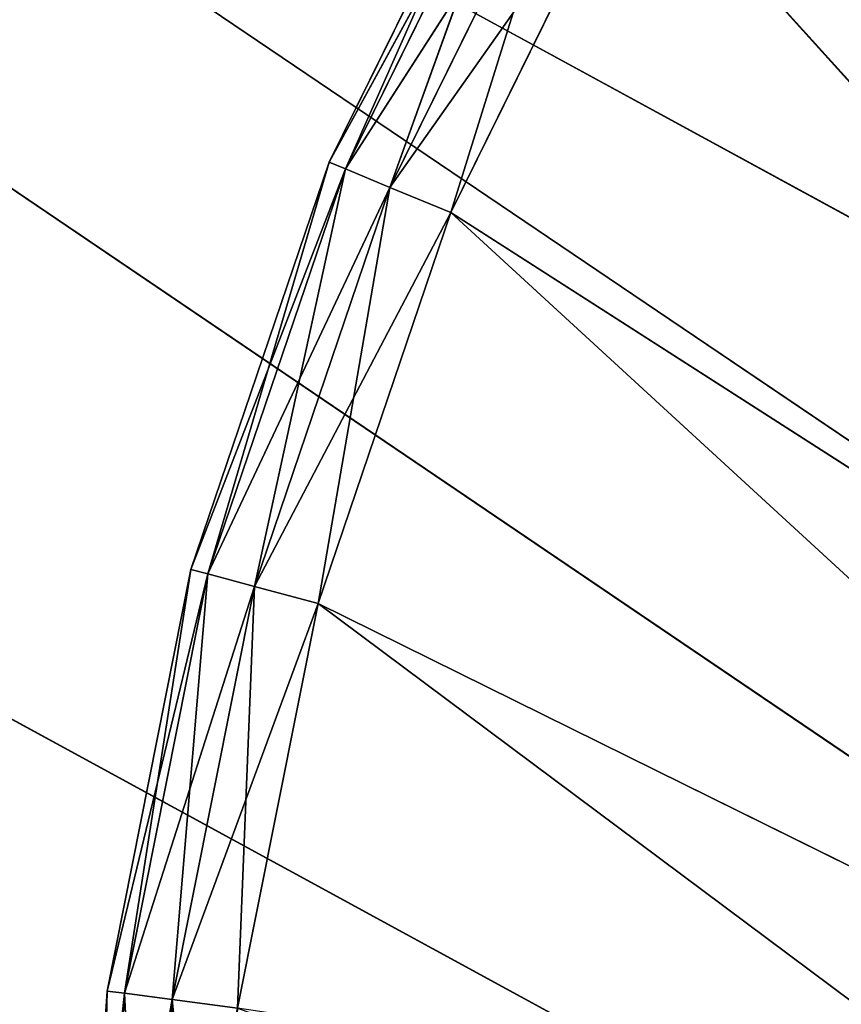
# Model space of a CAD drawing. Extents: x 37 to 514, y -110 to 86.
# Tile 421 of 656: x 333.51 to 339.76, y -39.11 to -31.62. Entities that reach past the tile are written whole.
import ezdxf

# ---------------------------------------------------------------- set-up
doc = ezdxf.new("R2010")
doc.units = 0
doc.header["$LTSCALE"] = 25.4
doc.layers.get('0').update_dxf_attribs({"color": 13, "linetype": 'CONTINUOUS'})

# ---------------------------------------------------------------- blocks, each defined once
blk = doc.blocks.new('PROFILE-IRIS-LED-30W-90080')
at = {"color": 18}
for p, q in [((72.4678, 240.8589, 124.8674), (71.9721, 240.725, 124.8021)), ((72.4678, 240.8589, 124.8674), (71.9721, 240.725, 124.8021)), ((73.0803, 240.8589, 121.7883), (71.9721, 240.725, 124.8021)), ((73.0803, 240.8589, 121.7883), (71.9721, 240.725, 124.8021)), ((73.0803, 240.8589, 121.7883), (72.4678, 240.8589, 124.8674)), ((73.0803, 240.8589, 121.7883), (72.4678, 240.8589, 124.8674)), ((73.0803, 240.8589, 121.7883), (72.5973, 240.725, 121.6589)), ((73.0803, 240.8589, 121.7883), (72.5973, 240.725, 121.6589)), ((74.0894, 240.8589, 118.8156), (72.5973, 240.725, 121.6589)), ((74.0894, 240.8589, 118.8156), (72.5973, 240.725, 121.6589)), ((74.0894, 240.8589, 118.8156), (73.0803, 240.8589, 121.7883)), ((73.0803, 240.8589, 121.7883), (82.2703, 240.8589, 126.3291)), ((73.0803, 240.8589, 121.7883), (82.2703, 240.8589, 126.3291)), ((73.0803, 240.8589, 121.7883), (81.5369, 240.8589, 128.0998)), ((73.0803, 240.8589, 121.7883), (81.5369, 240.8589, 128.0998)), ((74.0894, 240.8589, 118.8156), (73.0803, 240.8589, 121.7883)), ((74.0894, 240.8589, 118.8156), (73.6274, 240.725, 118.6243)), ((74.0894, 240.8589, 118.8156), (73.6274, 240.725, 118.6243)), ((75.4779, 240.8589, 116), (73.6274, 240.725, 118.6243)), ((75.4779, 240.8589, 116), (73.6274, 240.725, 118.6243)), ((83.4371, 240.8589, 124.8085), (74.0894, 240.8589, 118.8156)), ((74.0894, 240.8589, 118.8156), (82.2703, 240.8589, 126.3291)), ((74.0894, 240.8589, 118.8156), (82.2703, 240.8589, 126.3291)), ((75.4779, 240.8589, 116), (74.0894, 240.8589, 118.8156)), ((83.4371, 240.8589, 124.8085), (74.0894, 240.8589, 118.8156)), ((75.4779, 240.8589, 116), (74.0894, 240.8589, 118.8156)), ((75.4779, 240.8589, 116), (83.4371, 240.8589, 124.8085)), ((75.4779, 240.8589, 116), (83.4371, 240.8589, 124.8085)), ((71.9721, 240.725, 124.8021), (71.3964, 240.3589, 128)), ((71.9721, 240.725, 124.8021), (71.3964, 240.3589, 128)), ((71.9721, 240.725, 124.8021), (71.6092, 240.3589, 124.7543)), ((71.9721, 240.725, 124.8021), (71.6092, 240.3589, 124.7543)), ((72.5973, 240.725, 121.6589), (71.6092, 240.3589, 124.7543)), ((72.5973, 240.725, 121.6589), (71.6092, 240.3589, 124.7543)), ((71.7625, 240.725, 128), (71.9721, 240.725, 124.8021)), ((71.7625, 240.725, 128), (71.9721, 240.725, 124.8021)), ((72.5973, 240.725, 121.6589), (71.9721, 240.725, 124.8021)), ((72.5973, 240.725, 121.6589), (71.9721, 240.725, 124.8021)), ((72.5973, 240.725, 121.6589), (72.2437, 240.3589, 121.5642)), ((72.5973, 240.725, 121.6589), (72.2437, 240.3589, 121.5642)), ((73.6274, 240.725, 118.6243), (72.2437, 240.3589, 121.5642)), ((73.6274, 240.725, 118.6243), (72.2437, 240.3589, 121.5642)), ((73.6274, 240.725, 118.6243), (72.5973, 240.725, 121.6589)), ((73.6274, 240.725, 118.6243), (72.5973, 240.725, 121.6589)), ((73.6274, 240.725, 118.6243), (73.2893, 240.3589, 118.4842)), ((73.6274, 240.725, 118.6243), (73.2893, 240.3589, 118.4842)), ((75.0449, 240.725, 115.75), (73.2893, 240.3589, 118.4842)), ((75.0449, 240.725, 115.75), (73.2893, 240.3589, 118.4842)), ((75.0449, 240.725, 115.75), (73.6274, 240.725, 118.6243)), ((75.0449, 240.725, 115.75), (73.6274, 240.725, 118.6243)), ((71.6092, 240.3589, 124.7543), (71.2625, 239.8589, 128)), ((71.6092, 240.3589, 124.7543), (71.2625, 239.8589, 128)), ((71.3964, 240.3589, 128), (71.6092, 240.3589, 124.7543)), ((71.3964, 240.3589, 128), (71.6092, 240.3589, 124.7543)), ((71.6092, 240.3589, 124.7543), (71.4764, 239.8589, 124.7368)), ((71.6092, 240.3589, 124.7543), (71.4764, 239.8589, 124.7368)), ((72.2437, 240.3589, 121.5642), (71.4764, 239.8589, 124.7368)), ((72.2437, 240.3589, 121.5642), (71.4764, 239.8589, 124.7368)), ((72.2437, 240.3589, 121.5642), (71.6092, 240.3589, 124.7543)), ((72.2437, 240.3589, 121.5642), (71.6092, 240.3589, 124.7543)), ((72.2437, 240.3589, 121.5642), (72.1143, 239.8589, 121.5295)), ((72.2437, 240.3589, 121.5642), (72.1143, 239.8589, 121.5295)), ((73.2893, 240.3589, 118.4842), (72.1143, 239.8589, 121.5295)), ((73.2893, 240.3589, 118.4842), (72.1143, 239.8589, 121.5295)), ((73.2893, 240.3589, 118.4842), (72.2437, 240.3589, 121.5642)), ((73.2893, 240.3589, 118.4842), (72.2437, 240.3589, 121.5642)), ((73.2893, 240.3589, 118.4842), (73.1655, 239.8589, 118.4329)), ((73.2893, 240.3589, 118.4842), (73.1655, 239.8589, 118.4329)), ((74.7279, 240.3589, 115.567), (73.1655, 239.8589, 118.4329)), ((74.7279, 240.3589, 115.567), (73.1655, 239.8589, 118.4329)), ((74.7279, 240.3589, 115.567), (73.2893, 240.3589, 118.4842)), ((74.7279, 240.3589, 115.567), (73.2893, 240.3589, 118.4842)), ((71.4764, 197.8589, 124.7368), (71.2625, 239.8589, 128)), ((71.2625, 239.8589, 128), (71.4764, 239.8589, 124.7368)), ((71.4764, 197.8589, 124.7368), (71.2625, 239.8589, 128)), ((71.2625, 239.8589, 128), (71.4764, 239.8589, 124.7368)), ((72.1143, 197.8589, 121.5295), (71.4764, 239.8589, 124.7368)), ((71.4764, 239.8589, 124.7368), (72.1143, 239.8589, 121.5295)), ((72.1143, 197.8589, 121.5295), (71.4764, 239.8589, 124.7368)), ((71.4764, 197.8589, 124.7368), (71.4764, 239.8589, 124.7368)), ((71.4764, 197.8589, 124.7368), (71.4764, 239.8589, 124.7368)), ((71.4764, 239.8589, 124.7368), (72.1143, 239.8589, 121.5295)), ((73.1655, 197.8589, 118.4329), (72.1143, 239.8589, 121.5295)), ((72.1143, 239.8589, 121.5295), (73.1655, 239.8589, 118.4329)), ((73.1655, 197.8589, 118.4329), (72.1143, 239.8589, 121.5295)), ((72.1143, 197.8589, 121.5295), (72.1143, 239.8589, 121.5295)), ((72.1143, 197.8589, 121.5295), (72.1143, 239.8589, 121.5295)), ((72.1143, 239.8589, 121.5295), (73.1655, 239.8589, 118.4329)), ((74.6118, 197.8589, 115.5), (73.1655, 239.8589, 118.4329)), ((73.1655, 239.8589, 118.4329), (74.6118, 239.8589, 115.5)), ((74.6118, 197.8589, 115.5), (73.1655, 239.8589, 118.4329)), ((73.1655, 197.8589, 118.4329), (73.1655, 239.8589, 118.4329)), ((73.1655, 197.8589, 118.4329), (73.1655, 239.8589, 118.4329)), ((73.1655, 239.8589, 118.4329), (74.6118, 239.8589, 115.5)), ((71.4764, 197.8589, 124.7368), (71.2625, 197.8589, 128)), ((71.4764, 197.8589, 124.7368), (71.2625, 197.8589, 128)), ((71.4764, 197.8589, 124.7368), (71.3964, 197.3589, 128)), ((71.4764, 197.8589, 124.7368), (71.3964, 197.3589, 128)), ((72.1143, 197.8589, 121.5295), (71.4764, 197.8589, 124.7368)), ((71.4764, 197.8589, 124.7368), (71.6092, 197.3589, 124.7543)), ((71.4764, 197.8589, 124.7368), (71.6092, 197.3589, 124.7543)), ((72.1143, 197.8589, 121.5295), (71.4764, 197.8589, 124.7368)), ((72.1143, 197.8589, 121.5295), (71.6092, 197.3589, 124.7543)), ((72.1143, 197.8589, 121.5295), (71.6092, 197.3589, 124.7543)), ((73.1655, 197.8589, 118.4329), (72.1143, 197.8589, 121.5295)), ((72.1143, 197.8589, 121.5295), (72.2437, 197.3589, 121.5642)), ((72.1143, 197.8589, 121.5295), (72.2437, 197.3589, 121.5642)), ((73.1655, 197.8589, 118.4329), (72.1143, 197.8589, 121.5295)), ((73.1655, 197.8589, 118.4329), (72.2437, 197.3589, 121.5642)), ((73.1655, 197.8589, 118.4329), (72.2437, 197.3589, 121.5642)), ((74.6118, 197.8589, 115.5), (73.1655, 197.8589, 118.4329)), ((73.1655, 197.8589, 118.4329), (73.2893, 197.3589, 118.4842)), ((73.1655, 197.8589, 118.4329), (73.2893, 197.3589, 118.4842)), ((74.6118, 197.8589, 115.5), (73.1655, 197.8589, 118.4329)), ((74.6118, 197.8589, 115.5), (73.2893, 197.3589, 118.4842)), ((74.6118, 197.8589, 115.5), (73.2893, 197.3589, 118.4842)), ((71.3964, 197.3589, 128), (71.6092, 197.3589, 124.7543)), ((71.3964, 197.3589, 128), (71.6092, 197.3589, 124.7543)), ((71.6092, 197.3589, 124.7543), (71.7625, 196.9929, 128)), ((72.2437, 197.3589, 121.5642), (71.6092, 197.3589, 124.7543)), ((71.6092, 197.3589, 124.7543), (71.7625, 196.9929, 128)), ((71.6092, 197.3589, 124.7543), (71.9721, 196.9929, 124.8021)), ((71.6092, 197.3589, 124.7543), (71.9721, 196.9929, 124.8021)), ((72.2437, 197.3589, 121.5642), (71.6092, 197.3589, 124.7543)), ((72.2437, 197.3589, 121.5642), (71.9721, 196.9929, 124.8021)), ((72.2437, 197.3589, 121.5642), (71.9721, 196.9929, 124.8021)), ((73.2893, 197.3589, 118.4842), (72.2437, 197.3589, 121.5642)), ((72.2437, 197.3589, 121.5642), (72.5973, 196.9929, 121.6589)), ((72.2437, 197.3589, 121.5642), (72.5973, 196.9929, 121.6589)), ((73.2893, 197.3589, 118.4842), (72.2437, 197.3589, 121.5642)), ((73.2893, 197.3589, 118.4842), (72.5973, 196.9929, 121.6589)), ((73.2893, 197.3589, 118.4842), (72.5973, 196.9929, 121.6589)), ((74.7279, 197.3589, 115.567), (73.2893, 197.3589, 118.4842)), ((73.2893, 197.3589, 118.4842), (73.6274, 196.9929, 118.6243)), ((73.2893, 197.3589, 118.4842), (73.6274, 196.9929, 118.6243)), ((74.7279, 197.3589, 115.567), (73.2893, 197.3589, 118.4842)), ((74.7279, 197.3589, 115.567), (73.6274, 196.9929, 118.6243)), ((74.7279, 197.3589, 115.567), (73.6274, 196.9929, 118.6243)), ((71.7625, 196.9929, 128), (71.9721, 196.9929, 124.8021)), ((71.7625, 196.9929, 128), (71.9721, 196.9929, 124.8021)), ((71.9721, 196.9929, 124.8021), (72.2625, 196.8589, 128)), ((72.5973, 196.9929, 121.6589), (71.9721, 196.9929, 124.8021)), ((71.9721, 196.9929, 124.8021), (72.2625, 196.8589, 128)), ((71.9721, 196.9929, 124.8021), (72.4678, 196.8589, 124.8674)), ((71.9721, 196.9929, 124.8021), (72.4678, 196.8589, 124.8674)), ((72.5973, 196.9929, 121.6589), (71.9721, 196.9929, 124.8021)), ((72.5973, 196.9929, 121.6589), (72.4678, 196.8589, 124.8674)), ((72.5973, 196.9929, 121.6589), (72.4678, 196.8589, 124.8674)), ((73.6274, 196.9929, 118.6243), (72.5973, 196.9929, 121.6589)), ((72.5973, 196.9929, 121.6589), (73.0803, 196.8589, 121.7883)), ((72.5973, 196.9929, 121.6589), (73.0803, 196.8589, 121.7883)), ((73.6274, 196.9929, 118.6243), (72.5973, 196.9929, 121.6589)), ((73.6274, 196.9929, 118.6243), (73.0803, 196.8589, 121.7883)), ((73.6274, 196.9929, 118.6243), (73.0803, 196.8589, 121.7883)), ((75.0449, 196.9929, 115.75), (73.6274, 196.9929, 118.6243)), ((73.6274, 196.9929, 118.6243), (74.0894, 196.8589, 118.8156)), ((73.6274, 196.9929, 118.6243), (74.0894, 196.8589, 118.8156)), ((75.0449, 196.9929, 115.75), (73.6274, 196.9929, 118.6243)), ((75.0449, 196.9929, 115.75), (74.0894, 196.8589, 118.8156)), ((75.0449, 196.9929, 115.75), (74.0894, 196.8589, 118.8156)), ((72.4678, 196.8589, 124.8674), (73.0803, 196.8589, 121.7883)), ((72.4678, 196.8589, 124.8674), (73.0803, 196.8589, 121.7883)), ((73.0803, 196.8589, 121.7883), (82.2703, 196.8589, 126.3291)), ((73.0803, 196.8589, 121.7883), (82.2703, 196.8589, 126.3291)), ((73.0803, 196.8589, 121.7883), (74.0894, 196.8589, 118.8156)), ((73.0803, 196.8589, 121.7883), (74.0894, 196.8589, 118.8156)), ((74.0894, 196.8589, 118.8156), (82.2703, 196.8589, 126.3291)), ((74.0894, 196.8589, 118.8156), (82.2703, 196.8589, 126.3291)), ((74.0894, 196.8589, 118.8156), (83.4371, 196.8589, 124.8085)), ((74.0894, 196.8589, 118.8156), (83.4371, 196.8589, 124.8085)), ((74.0894, 196.8589, 118.8156), (75.4779, 196.8589, 116)), ((74.0894, 196.8589, 118.8156), (75.4779, 196.8589, 116)), ((75.4779, 196.8589, 116), (83.4371, 196.8589, 124.8085)), ((75.4779, 196.8589, 116), (83.4371, 196.8589, 124.8085)), ((46.1647, 110.3344, 99.6252), (119.9139, 1.9479, 149.4773)), ((46.1647, 110.3344, 99.6252), (119.9139, 1.9479, 149.4773)), ((41.7803, 110.0212, 106.8709), (119.9139, 1.9479, 149.4773)), ((41.7803, 110.0212, 106.8709), (119.9139, 1.9479, 149.4773)), ((119.6927, 2.7089, 151.8132), (46.2143, 110.0102, 101.9976)), ((119.6927, 2.7089, 151.8132), (46.2143, 110.0102, 101.9976)), ((123.7899, 2.7089, 144.2996), (46.2143, 110.0102, 101.9976)), ((123.7899, 2.7089, 144.2996), (46.2143, 110.0102, 101.9976))]:
    blk.add_line(p, q, dxfattribs=at)
mesh = blk.add_polyface(dxfattribs=at)
corners = [(71.7625, 240.725, 128), (72.4678, 240.8589, 124.8674), (71.9721, 240.725, 124.8021)]
mesh.append_faces([[corners[k] for k in face] for face in [(0, 1, 2)]], dxfattribs={"color": 18})
mesh = blk.add_polyface(dxfattribs=at)
corners = [(72.4678, 240.8589, 124.8674), (73.0803, 240.8589, 121.7883), (71.9721, 240.725, 124.8021)]
mesh.append_faces([[corners[k] for k in face] for face in [(0, 1, 2)]], dxfattribs={"color": 18})
mesh = blk.add_polyface(dxfattribs=at)
corners = [(71.9721, 240.725, 124.8021), (73.0803, 240.8589, 121.7883), (72.5973, 240.725, 121.6589)]
mesh.append_faces([[corners[k] for k in face] for face in [(0, 1, 2)]], dxfattribs={"color": 18})
mesh = blk.add_polyface(dxfattribs=at)
corners = [(81.5369, 240.8589, 128.0998), (73.0803, 240.8589, 121.7883), (72.4678, 240.8589, 124.8674)]
mesh.append_faces([[corners[k] for k in face] for face in [(0, 1, 2)]], dxfattribs={"color": 18})
mesh = blk.add_polyface(dxfattribs=at)
corners = [(73.0803, 240.8589, 121.7883), (74.0894, 240.8589, 118.8156), (72.5973, 240.725, 121.6589)]
mesh.append_faces([[corners[k] for k in face] for face in [(0, 1, 2)]], dxfattribs={"color": 18})
mesh = blk.add_polyface(dxfattribs=at)
corners = [(72.5973, 240.725, 121.6589), (74.0894, 240.8589, 118.8156), (73.6274, 240.725, 118.6243)]
mesh.append_faces([[corners[k] for k in face] for face in [(0, 1, 2)]], dxfattribs={"color": 18})
mesh = blk.add_polyface(dxfattribs=at)
corners = [(82.2703, 240.8589, 126.3291), (74.0894, 240.8589, 118.8156), (73.0803, 240.8589, 121.7883)]
mesh.append_faces([[corners[k] for k in face] for face in [(0, 1, 2)]], dxfattribs={"color": 18})
mesh = blk.add_polyface(dxfattribs=at)
corners = [(81.5369, 240.8589, 128.0998), (82.2703, 240.8589, 126.3291), (73.0803, 240.8589, 121.7883)]
mesh.append_faces([[corners[k] for k in face] for face in [(0, 1, 2)]], dxfattribs={"color": 18})
mesh = blk.add_polyface(dxfattribs=at)
corners = [(74.0894, 240.8589, 118.8156), (75.4779, 240.8589, 116), (73.6274, 240.725, 118.6243)]
mesh.append_faces([[corners[k] for k in face] for face in [(0, 1, 2)]], dxfattribs={"color": 18})
mesh = blk.add_polyface(dxfattribs=at)
corners = [(73.6274, 240.725, 118.6243), (75.4779, 240.8589, 116), (75.0449, 240.725, 115.75)]
mesh.append_faces([[corners[k] for k in face] for face in [(0, 1, 2)]], dxfattribs={"color": 18})
mesh = blk.add_polyface(dxfattribs=at)
corners = [(82.2703, 240.8589, 126.3291), (83.4371, 240.8589, 124.8085), (74.0894, 240.8589, 118.8156)]
mesh.append_faces([[corners[k] for k in face] for face in [(0, 1, 2)]], dxfattribs={"color": 18})
mesh = blk.add_polyface(dxfattribs=at)
corners = [(83.4371, 240.8589, 124.8085), (75.4779, 240.8589, 116), (74.0894, 240.8589, 118.8156)]
mesh.append_faces([[corners[k] for k in face] for face in [(0, 1, 2)]], dxfattribs={"color": 18})
mesh = blk.add_polyface(dxfattribs=at)
corners = [(83.4371, 240.8589, 124.8085), (77.222, 240.8589, 113.3897), (75.4779, 240.8589, 116)]
mesh.append_faces([[corners[k] for k in face] for face in [(0, 1, 2)]], dxfattribs={"color": 18})
mesh = blk.add_polyface(dxfattribs=at)
corners = [(71.7625, 240.725, 128), (71.9721, 240.725, 124.8021), (71.3964, 240.3589, 128)]
mesh.append_faces([[corners[k] for k in face] for face in [(0, 1, 2)]], dxfattribs={"color": 18})
mesh = blk.add_polyface(dxfattribs=at)
corners = [(71.9721, 240.725, 124.8021), (71.6092, 240.3589, 124.7543), (71.3964, 240.3589, 128)]
mesh.append_faces([[corners[k] for k in face] for face in [(0, 1, 2)]], dxfattribs={"color": 18})
mesh = blk.add_polyface(dxfattribs=at)
corners = [(71.9721, 240.725, 124.8021), (72.5973, 240.725, 121.6589), (71.6092, 240.3589, 124.7543)]
mesh.append_faces([[corners[k] for k in face] for face in [(0, 1, 2)]], dxfattribs={"color": 18})
mesh = blk.add_polyface(dxfattribs=at)
corners = [(71.6092, 240.3589, 124.7543), (72.5973, 240.725, 121.6589), (72.2437, 240.3589, 121.5642)]
mesh.append_faces([[corners[k] for k in face] for face in [(0, 1, 2)]], dxfattribs={"color": 18})
mesh = blk.add_polyface(dxfattribs=at)
corners = [(72.5973, 240.725, 121.6589), (73.6274, 240.725, 118.6243), (72.2437, 240.3589, 121.5642)]
mesh.append_faces([[corners[k] for k in face] for face in [(0, 1, 2)]], dxfattribs={"color": 18})
mesh = blk.add_polyface(dxfattribs=at)
corners = [(72.2437, 240.3589, 121.5642), (73.6274, 240.725, 118.6243), (73.2893, 240.3589, 118.4842)]
mesh.append_faces([[corners[k] for k in face] for face in [(0, 1, 2)]], dxfattribs={"color": 18})
mesh = blk.add_polyface(dxfattribs=at)
corners = [(73.6274, 240.725, 118.6243), (75.0449, 240.725, 115.75), (73.2893, 240.3589, 118.4842)]
mesh.append_faces([[corners[k] for k in face] for face in [(0, 1, 2)]], dxfattribs={"color": 18})
mesh = blk.add_polyface(dxfattribs=at)
corners = [(73.2893, 240.3589, 118.4842), (75.0449, 240.725, 115.75), (74.7279, 240.3589, 115.567)]
mesh.append_faces([[corners[k] for k in face] for face in [(0, 1, 2)]], dxfattribs={"color": 18})
mesh = blk.add_polyface(dxfattribs=at)
corners = [(71.6092, 240.3589, 124.7543), (71.2625, 239.8589, 128), (71.3964, 240.3589, 128)]
mesh.append_faces([[corners[k] for k in face] for face in [(0, 1, 2)]], dxfattribs={"color": 18})
mesh = blk.add_polyface(dxfattribs=at)
corners = [(71.6092, 240.3589, 124.7543), (71.4764, 239.8589, 124.7368), (71.2625, 239.8589, 128)]
mesh.append_faces([[corners[k] for k in face] for face in [(0, 1, 2)]], dxfattribs={"color": 18})
mesh = blk.add_polyface(dxfattribs=at)
corners = [(72.2437, 240.3589, 121.5642), (71.4764, 239.8589, 124.7368), (71.6092, 240.3589, 124.7543)]
mesh.append_faces([[corners[k] for k in face] for face in [(0, 1, 2)]], dxfattribs={"color": 18})
mesh = blk.add_polyface(dxfattribs=at)
corners = [(72.2437, 240.3589, 121.5642), (72.1143, 239.8589, 121.5295), (71.4764, 239.8589, 124.7368)]
mesh.append_faces([[corners[k] for k in face] for face in [(0, 1, 2)]], dxfattribs={"color": 18})
mesh = blk.add_polyface(dxfattribs=at)
corners = [(73.2893, 240.3589, 118.4842), (72.1143, 239.8589, 121.5295), (72.2437, 240.3589, 121.5642)]
mesh.append_faces([[corners[k] for k in face] for face in [(0, 1, 2)]], dxfattribs={"color": 18})
mesh = blk.add_polyface(dxfattribs=at)
corners = [(73.2893, 240.3589, 118.4842), (73.1655, 239.8589, 118.4329), (72.1143, 239.8589, 121.5295)]
mesh.append_faces([[corners[k] for k in face] for face in [(0, 1, 2)]], dxfattribs={"color": 18})
mesh = blk.add_polyface(dxfattribs=at)
corners = [(74.7279, 240.3589, 115.567), (73.1655, 239.8589, 118.4329), (73.2893, 240.3589, 118.4842)]
mesh.append_faces([[corners[k] for k in face] for face in [(0, 1, 2)]], dxfattribs={"color": 18})
mesh = blk.add_polyface(dxfattribs=at)
corners = [(74.7279, 240.3589, 115.567), (74.6118, 239.8589, 115.5), (73.1655, 239.8589, 118.4329)]
mesh.append_faces([[corners[k] for k in face] for face in [(0, 1, 2)]], dxfattribs={"color": 18})
mesh = blk.add_polyface(dxfattribs=at)
corners = [(71.4764, 239.8589, 124.7368), (71.4764, 197.8589, 124.7368), (71.2625, 239.8589, 128)]
mesh.append_faces([[corners[k] for k in face] for face in [(0, 1, 2)]], dxfattribs={"color": 18})
mesh = blk.add_polyface(dxfattribs=at)
corners = [(71.2625, 239.8589, 128), (71.4764, 197.8589, 124.7368), (71.2625, 197.8589, 128)]
mesh.append_faces([[corners[k] for k in face] for face in [(0, 1, 2)]], dxfattribs={"color": 18})
mesh = blk.add_polyface(dxfattribs=at)
corners = [(72.1143, 239.8589, 121.5295), (72.1143, 197.8589, 121.5295), (71.4764, 239.8589, 124.7368)]
mesh.append_faces([[corners[k] for k in face] for face in [(0, 1, 2)]], dxfattribs={"color": 18})
mesh = blk.add_polyface(dxfattribs=at)
corners = [(71.4764, 239.8589, 124.7368), (72.1143, 197.8589, 121.5295), (71.4764, 197.8589, 124.7368)]
mesh.append_faces([[corners[k] for k in face] for face in [(0, 1, 2)]], dxfattribs={"color": 18})
mesh = blk.add_polyface(dxfattribs=at)
corners = [(73.1655, 239.8589, 118.4329), (73.1655, 197.8589, 118.4329), (72.1143, 239.8589, 121.5295)]
mesh.append_faces([[corners[k] for k in face] for face in [(0, 1, 2)]], dxfattribs={"color": 18})
mesh = blk.add_polyface(dxfattribs=at)
corners = [(72.1143, 239.8589, 121.5295), (73.1655, 197.8589, 118.4329), (72.1143, 197.8589, 121.5295)]
mesh.append_faces([[corners[k] for k in face] for face in [(0, 1, 2)]], dxfattribs={"color": 18})
mesh = blk.add_polyface(dxfattribs=at)
corners = [(74.6118, 239.8589, 115.5), (74.6118, 197.8589, 115.5), (73.1655, 239.8589, 118.4329)]
mesh.append_faces([[corners[k] for k in face] for face in [(0, 1, 2)]], dxfattribs={"color": 18})
mesh = blk.add_polyface(dxfattribs=at)
corners = [(73.1655, 239.8589, 118.4329), (74.6118, 197.8589, 115.5), (73.1655, 197.8589, 118.4329)]
mesh.append_faces([[corners[k] for k in face] for face in [(0, 1, 2)]], dxfattribs={"color": 18})
mesh = blk.add_polyface(dxfattribs=at)
corners = [(71.4764, 197.8589, 124.7368), (71.3964, 197.3589, 128), (71.2625, 197.8589, 128)]
mesh.append_faces([[corners[k] for k in face] for face in [(0, 1, 2)]], dxfattribs={"color": 18})
mesh = blk.add_polyface(dxfattribs=at)
corners = [(71.4764, 197.8589, 124.7368), (71.6092, 197.3589, 124.7543), (71.3964, 197.3589, 128)]
mesh.append_faces([[corners[k] for k in face] for face in [(0, 1, 2)]], dxfattribs={"color": 18})
mesh = blk.add_polyface(dxfattribs=at)
corners = [(72.1143, 197.8589, 121.5295), (71.6092, 197.3589, 124.7543), (71.4764, 197.8589, 124.7368)]
mesh.append_faces([[corners[k] for k in face] for face in [(0, 1, 2)]], dxfattribs={"color": 18})
mesh = blk.add_polyface(dxfattribs=at)
corners = [(72.1143, 197.8589, 121.5295), (72.2437, 197.3589, 121.5642), (71.6092, 197.3589, 124.7543)]
mesh.append_faces([[corners[k] for k in face] for face in [(0, 1, 2)]], dxfattribs={"color": 18})
mesh = blk.add_polyface(dxfattribs=at)
corners = [(73.1655, 197.8589, 118.4329), (72.2437, 197.3589, 121.5642), (72.1143, 197.8589, 121.5295)]
mesh.append_faces([[corners[k] for k in face] for face in [(0, 1, 2)]], dxfattribs={"color": 18})
mesh = blk.add_polyface(dxfattribs=at)
corners = [(73.1655, 197.8589, 118.4329), (73.2893, 197.3589, 118.4842), (72.2437, 197.3589, 121.5642)]
mesh.append_faces([[corners[k] for k in face] for face in [(0, 1, 2)]], dxfattribs={"color": 18})
mesh = blk.add_polyface(dxfattribs=at)
corners = [(74.6118, 197.8589, 115.5), (73.2893, 197.3589, 118.4842), (73.1655, 197.8589, 118.4329)]
mesh.append_faces([[corners[k] for k in face] for face in [(0, 1, 2)]], dxfattribs={"color": 18})
mesh = blk.add_polyface(dxfattribs=at)
corners = [(74.6118, 197.8589, 115.5), (74.7279, 197.3589, 115.567), (73.2893, 197.3589, 118.4842)]
mesh.append_faces([[corners[k] for k in face] for face in [(0, 1, 2)]], dxfattribs={"color": 18})
mesh = blk.add_polyface(dxfattribs=at)
corners = [(71.3964, 197.3589, 128), (71.6092, 197.3589, 124.7543), (71.7625, 196.9929, 128)]
mesh.append_faces([[corners[k] for k in face] for face in [(0, 1, 2)]], dxfattribs={"color": 18})
mesh = blk.add_polyface(dxfattribs=at)
corners = [(71.7625, 196.9929, 128), (71.6092, 197.3589, 124.7543), (71.9721, 196.9929, 124.8021)]
mesh.append_faces([[corners[k] for k in face] for face in [(0, 1, 2)]], dxfattribs={"color": 18})
mesh = blk.add_polyface(dxfattribs=at)
corners = [(71.9721, 196.9929, 124.8021), (71.6092, 197.3589, 124.7543), (72.2437, 197.3589, 121.5642)]
mesh.append_faces([[corners[k] for k in face] for face in [(0, 1, 2)]], dxfattribs={"color": 18})
mesh = blk.add_polyface(dxfattribs=at)
corners = [(71.9721, 196.9929, 124.8021), (72.2437, 197.3589, 121.5642), (72.5973, 196.9929, 121.6589)]
mesh.append_faces([[corners[k] for k in face] for face in [(0, 1, 2)]], dxfattribs={"color": 18})
mesh = blk.add_polyface(dxfattribs=at)
corners = [(72.5973, 196.9929, 121.6589), (72.2437, 197.3589, 121.5642), (73.2893, 197.3589, 118.4842)]
mesh.append_faces([[corners[k] for k in face] for face in [(0, 1, 2)]], dxfattribs={"color": 18})
mesh = blk.add_polyface(dxfattribs=at)
corners = [(72.5973, 196.9929, 121.6589), (73.2893, 197.3589, 118.4842), (73.6274, 196.9929, 118.6243)]
mesh.append_faces([[corners[k] for k in face] for face in [(0, 1, 2)]], dxfattribs={"color": 18})
mesh = blk.add_polyface(dxfattribs=at)
corners = [(73.6274, 196.9929, 118.6243), (73.2893, 197.3589, 118.4842), (74.7279, 197.3589, 115.567)]
mesh.append_faces([[corners[k] for k in face] for face in [(0, 1, 2)]], dxfattribs={"color": 18})
mesh = blk.add_polyface(dxfattribs=at)
corners = [(73.6274, 196.9929, 118.6243), (74.7279, 197.3589, 115.567), (75.0449, 196.9929, 115.75)]
mesh.append_faces([[corners[k] for k in face] for face in [(0, 1, 2)]], dxfattribs={"color": 18})
mesh = blk.add_polyface(dxfattribs=at)
corners = [(71.7625, 196.9929, 128), (71.9721, 196.9929, 124.8021), (72.2625, 196.8589, 128)]
mesh.append_faces([[corners[k] for k in face] for face in [(0, 1, 2)]], dxfattribs={"color": 18})
mesh = blk.add_polyface(dxfattribs=at)
corners = [(72.2625, 196.8589, 128), (71.9721, 196.9929, 124.8021), (72.4678, 196.8589, 124.8674)]
mesh.append_faces([[corners[k] for k in face] for face in [(0, 1, 2)]], dxfattribs={"color": 18})
mesh = blk.add_polyface(dxfattribs=at)
corners = [(72.4678, 196.8589, 124.8674), (71.9721, 196.9929, 124.8021), (72.5973, 196.9929, 121.6589)]
mesh.append_faces([[corners[k] for k in face] for face in [(0, 1, 2)]], dxfattribs={"color": 18})
mesh = blk.add_polyface(dxfattribs=at)
corners = [(72.4678, 196.8589, 124.8674), (72.5973, 196.9929, 121.6589), (73.0803, 196.8589, 121.7883)]
mesh.append_faces([[corners[k] for k in face] for face in [(0, 1, 2)]], dxfattribs={"color": 18})
mesh = blk.add_polyface(dxfattribs=at)
corners = [(73.0803, 196.8589, 121.7883), (72.5973, 196.9929, 121.6589), (73.6274, 196.9929, 118.6243)]
mesh.append_faces([[corners[k] for k in face] for face in [(0, 1, 2)]], dxfattribs={"color": 18})
mesh = blk.add_polyface(dxfattribs=at)
corners = [(73.0803, 196.8589, 121.7883), (73.6274, 196.9929, 118.6243), (74.0894, 196.8589, 118.8156)]
mesh.append_faces([[corners[k] for k in face] for face in [(0, 1, 2)]], dxfattribs={"color": 18})
mesh = blk.add_polyface(dxfattribs=at)
corners = [(74.0894, 196.8589, 118.8156), (73.6274, 196.9929, 118.6243), (75.0449, 196.9929, 115.75)]
mesh.append_faces([[corners[k] for k in face] for face in [(0, 1, 2)]], dxfattribs={"color": 18})
mesh = blk.add_polyface(dxfattribs=at)
corners = [(74.0894, 196.8589, 118.8156), (75.0449, 196.9929, 115.75), (75.4779, 196.8589, 116)]
mesh.append_faces([[corners[k] for k in face] for face in [(0, 1, 2)]], dxfattribs={"color": 18})
mesh = blk.add_polyface(dxfattribs=at)
corners = [(82.2703, 196.8589, 126.3291), (72.4678, 196.8589, 124.8674), (73.0803, 196.8589, 121.7883)]
mesh.append_faces([[corners[k] for k in face] for face in [(0, 1, 2)]], dxfattribs={"color": 18})
mesh = blk.add_polyface(dxfattribs=at)
corners = [(82.2703, 196.8589, 126.3291), (73.0803, 196.8589, 121.7883), (74.0894, 196.8589, 118.8156)]
mesh.append_faces([[corners[k] for k in face] for face in [(0, 1, 2)]], dxfattribs={"color": 18})
mesh = blk.add_polyface(dxfattribs=at)
corners = [(82.2703, 196.8589, 126.3291), (74.0894, 196.8589, 118.8156), (83.4371, 196.8589, 124.8085)]
mesh.append_faces([[corners[k] for k in face] for face in [(0, 1, 2)]], dxfattribs={"color": 18})
mesh = blk.add_polyface(dxfattribs=at)
corners = [(83.4371, 196.8589, 124.8085), (74.0894, 196.8589, 118.8156), (75.4779, 196.8589, 116)]
mesh.append_faces([[corners[k] for k in face] for face in [(0, 1, 2)]], dxfattribs={"color": 18})
mesh = blk.add_polyface(dxfattribs=at)
corners = [(83.4371, 196.8589, 124.8085), (75.4779, 196.8589, 116), (77.222, 196.8589, 113.3897)]
mesh.append_faces([[corners[k] for k in face] for face in [(0, 1, 2)]], dxfattribs={"color": 18})
mesh = blk.add_polyface(dxfattribs=at)
corners = [(89.6158, 150.7921, 122.5653), (96.7789, 148.0985, 102.5968), (75.5873, 137.634, 114.9155)]
mesh.append_faces([[corners[k] for k in face] for face in [(0, 1, 2)]], dxfattribs={"color": 18})
mesh = blk.add_polyface(dxfattribs=at)
corners = [(89.6158, 150.7921, 122.5653), (75.5873, 137.634, 114.9155), (76.1454, 136.8621, 115.2198)]
mesh.append_faces([[corners[k] for k in face] for face in [(0, 1, 2)]], dxfattribs={"color": 18})
mesh = blk.add_polyface(dxfattribs=at)
corners = [(89.6158, 149.4967, 122.5653), (89.6158, 150.7921, 122.5653), (76.1454, 136.8621, 115.2198)]
mesh.append_faces([[corners[k] for k in face] for face in [(0, 1, 2)]], dxfattribs={"color": 18})
mesh = blk.add_polyface(dxfattribs=at)
corners = [(89.6158, 149.4967, 122.5653), (76.1454, 136.8621, 115.2198), (94.2799, 142.8996, 97.2783)]
mesh.append_faces([[corners[k] for k in face] for face in [(0, 1, 2)]], dxfattribs={"color": 18})
mesh = blk.add_polyface(dxfattribs=at)
corners = [(150.139, 14.6978, 126.3898), (72.0054, 122.7711, 83.7835), (78.7903, 127.8335, 84.1818)]
mesh.append_faces([[corners[k] for k in face] for face in [(0, 1, 2)]], dxfattribs={"color": 18})
mesh = blk.add_polyface(dxfattribs=at)
corners = [(149.4933, 14.6238, 127.3862), (78.7938, 127.0118, 85.3771), (71.9177, 121.9251, 85.0842)]
mesh.append_faces([[corners[k] for k in face] for face in [(0, 1, 2)]], dxfattribs={"color": 18})
mesh = blk.add_polyface(dxfattribs=at)
corners = [(143.1107, 10.1968, 127.8617), (64.9771, 118.2701, 85.2553), (72.0054, 122.7711, 83.7835)]
mesh.append_faces([[corners[k] for k in face] for face in [(0, 1, 2)]], dxfattribs={"color": 18})
mesh = blk.add_polyface(dxfattribs=at)
corners = [(150.139, 14.6978, 126.3898), (143.1107, 10.1968, 127.8617), (72.0054, 122.7711, 83.7835)]
mesh.append_faces([[corners[k] for k in face] for face in [(0, 1, 2)]], dxfattribs={"color": 18})
mesh = blk.add_polyface(dxfattribs=at)
corners = [(142.3924, 10.1466, 129.0515), (71.9177, 121.9251, 85.0842), (64.8168, 117.4479, 86.7494)]
mesh.append_faces([[corners[k] for k in face] for face in [(0, 1, 2)]], dxfattribs={"color": 18})
mesh = blk.add_polyface(dxfattribs=at)
corners = [(149.4933, 14.6238, 127.3862), (71.9177, 121.9251, 85.0842), (142.3924, 10.1466, 129.0515)]
mesh.append_faces([[corners[k] for k in face] for face in [(0, 1, 2)]], dxfattribs={"color": 18})
mesh = blk.add_polyface(dxfattribs=at)
corners = [(136.218, 6.4999, 131.1243), (58.0844, 114.5731, 88.518), (64.9771, 118.2701, 85.2553)]
mesh.append_faces([[corners[k] for k in face] for face in [(0, 1, 2)]], dxfattribs={"color": 18})
mesh = blk.add_polyface(dxfattribs=at)
corners = [(143.1107, 10.1968, 127.8617), (136.218, 6.4999, 131.1243), (64.9771, 118.2701, 85.2553)]
mesh.append_faces([[corners[k] for k in face] for face in [(0, 1, 2)]], dxfattribs={"color": 18})
mesh = blk.add_polyface(dxfattribs=at)
corners = [(135.4794, 6.539, 132.5781), (64.8168, 117.4479, 86.7494), (57.9038, 113.8403, 90.2761)]
mesh.append_faces([[corners[k] for k in face] for face in [(0, 1, 2)]], dxfattribs={"color": 18})
mesh = blk.add_polyface(dxfattribs=at)
corners = [(142.3924, 10.1466, 129.0515), (64.8168, 117.4479, 86.7494), (135.4794, 6.539, 132.5781)]
mesh.append_faces([[corners[k] for k in face] for face in [(0, 1, 2)]], dxfattribs={"color": 18})
mesh = blk.add_polyface(dxfattribs=at)
corners = [(37.5069, 116.3075, 130.6532), (37.3315, 113.0905, 122.8147), (115.6406, 8.2342, 173.2595)]
mesh.append_faces([[corners[k] for k in face] for face in [(0, 1, 2)]], dxfattribs={"color": 18})
mesh = blk.add_polyface(dxfattribs=at)
corners = [(129.8325, 3.8063, 136.0019), (51.6988, 111.8795, 93.3956), (58.0844, 114.5731, 88.518)]
mesh.append_faces([[corners[k] for k in face] for face in [(0, 1, 2)]], dxfattribs={"color": 18})
mesh = blk.add_polyface(dxfattribs=at)
corners = [(136.218, 6.4999, 131.1243), (129.8325, 3.8063, 136.0019), (58.0844, 114.5731, 88.518)]
mesh.append_faces([[corners[k] for k in face] for face in [(0, 1, 2)]], dxfattribs={"color": 18})
mesh = blk.add_polyface(dxfattribs=at)
corners = [(38.5947, 113.8403, 125.6862), (116.1702, 6.539, 167.9882), (39.5271, 111.3121, 117.5634)]
mesh.append_faces([[corners[k] for k in face] for face in [(0, 1, 2)]], dxfattribs={"color": 18})
mesh = blk.add_polyface(dxfattribs=at)
corners = [(129.1561, 4.0108, 137.7613), (57.9038, 113.8403, 90.2761), (51.5805, 111.3121, 95.4592)]
mesh.append_faces([[corners[k] for k in face] for face in [(0, 1, 2)]], dxfattribs={"color": 18})
mesh = blk.add_polyface(dxfattribs=at)
corners = [(135.4794, 6.539, 132.5781), (57.9038, 113.8403, 90.2761), (129.1561, 4.0108, 137.7613)]
mesh.append_faces([[corners[k] for k in face] for face in [(0, 1, 2)]], dxfattribs={"color": 18})
mesh = blk.add_polyface(dxfattribs=at)
corners = [(37.3315, 113.0905, 122.8147), (115.4652, 5.0172, 165.4211), (115.6406, 8.2342, 173.2595)]
mesh.append_faces([[corners[k] for k in face] for face in [(0, 1, 2)]], dxfattribs={"color": 18})
mesh = blk.add_polyface(dxfattribs=at)
corners = [(37.3315, 113.0905, 122.8147), (38.782, 110.9567, 114.7422), (115.4652, 5.0172, 165.4211)]
mesh.append_faces([[corners[k] for k in face] for face in [(0, 1, 2)]], dxfattribs={"color": 18})
mesh = blk.add_polyface(dxfattribs=at)
corners = [(124.2983, 2.2612, 142.2315), (46.1647, 110.3344, 99.6252), (51.6988, 111.8795, 93.3956)]
mesh.append_faces([[corners[k] for k in face] for face in [(0, 1, 2)]], dxfattribs={"color": 18})
mesh = blk.add_polyface(dxfattribs=at)
corners = [(124.2983, 2.2612, 142.2315), (51.6988, 111.8795, 93.3956), (129.8325, 3.8063, 136.0019)]
mesh.append_faces([[corners[k] for k in face] for face in [(0, 1, 2)]], dxfattribs={"color": 18})
mesh = blk.add_polyface(dxfattribs=at)
corners = [(39.5271, 111.3121, 117.5634), (116.1702, 6.539, 167.9882), (117.1026, 4.0108, 159.8654)]
mesh.append_faces([[corners[k] for k in face] for face in [(0, 1, 2)]], dxfattribs={"color": 18})
mesh = blk.add_polyface(dxfattribs=at)
corners = [(39.5271, 111.3121, 117.5634), (117.1026, 4.0108, 159.8654), (42.1171, 110.0102, 109.5112)]
mesh.append_faces([[corners[k] for k in face] for face in [(0, 1, 2)]], dxfattribs={"color": 18})
mesh = blk.add_polyface(dxfattribs=at)
corners = [(123.7899, 2.7089, 144.2996), (51.5805, 111.3121, 95.4592), (46.2143, 110.0102, 101.9976)]
mesh.append_faces([[corners[k] for k in face] for face in [(0, 1, 2)]], dxfattribs={"color": 18})
mesh = blk.add_polyface(dxfattribs=at)
corners = [(123.7899, 2.7089, 144.2996), (129.1561, 4.0108, 137.7613), (51.5805, 111.3121, 95.4592)]
mesh.append_faces([[corners[k] for k in face] for face in [(0, 1, 2)]], dxfattribs={"color": 18})
mesh = blk.add_polyface(dxfattribs=at)
corners = [(38.782, 110.9567, 114.7422), (116.9157, 2.8834, 157.3486), (115.4652, 5.0172, 165.4211)]
mesh.append_faces([[corners[k] for k in face] for face in [(0, 1, 2)]], dxfattribs={"color": 18})
mesh = blk.add_polyface(dxfattribs=at)
corners = [(38.782, 110.9567, 114.7422), (41.7803, 110.0212, 106.8709), (116.9157, 2.8834, 157.3486)]
mesh.append_faces([[corners[k] for k in face] for face in [(0, 1, 2)]], dxfattribs={"color": 18})
mesh = blk.add_polyface(dxfattribs=at)
corners = [(46.1647, 110.3344, 99.6252), (119.9139, 1.9479, 149.4773), (41.7803, 110.0212, 106.8709)]
mesh.append_faces([[corners[k] for k in face] for face in [(0, 1, 2)]], dxfattribs={"color": 18})
mesh = blk.add_polyface(dxfattribs=at)
corners = [(46.1647, 110.3344, 99.6252), (124.2983, 2.2612, 142.2315), (119.9139, 1.9479, 149.4773)]
mesh.append_faces([[corners[k] for k in face] for face in [(0, 1, 2)]], dxfattribs={"color": 18})
mesh = blk.add_polyface(dxfattribs=at)
corners = [(41.7803, 110.0212, 106.8709), (119.9139, 1.9479, 149.4773), (116.9157, 2.8834, 157.3486)]
mesh.append_faces([[corners[k] for k in face] for face in [(0, 1, 2)]], dxfattribs={"color": 18})
mesh = blk.add_polyface(dxfattribs=at)
corners = [(42.1171, 110.0102, 109.5112), (117.1026, 4.0108, 159.8654), (119.6927, 2.7089, 151.8132)]
mesh.append_faces([[corners[k] for k in face] for face in [(0, 1, 2)]], dxfattribs={"color": 18})
mesh = blk.add_polyface(dxfattribs=at)
corners = [(42.1171, 110.0102, 109.5112), (119.6927, 2.7089, 151.8132), (46.2143, 110.0102, 101.9976)]
mesh.append_faces([[corners[k] for k in face] for face in [(0, 1, 2)]], dxfattribs={"color": 18})
mesh = blk.add_polyface(dxfattribs=at)
corners = [(46.2143, 110.0102, 101.9976), (119.6927, 2.7089, 151.8132), (123.7899, 2.7089, 144.2996)]
mesh.append_faces([[corners[k] for k in face] for face in [(0, 1, 2)]], dxfattribs={"color": 18})

msp = doc.modelspace()

# ---------------------------------------------------------------- block references
at = {"color": 0, "extrusion": (0, -1, -3.82857e-16)}
msp.add_blockref('PROFILE-IRIS-LED-30W-90080', (262.7, 81.8355, -85.7314), dxfattribs=at)

doc.saveas('drawing.dxf')
